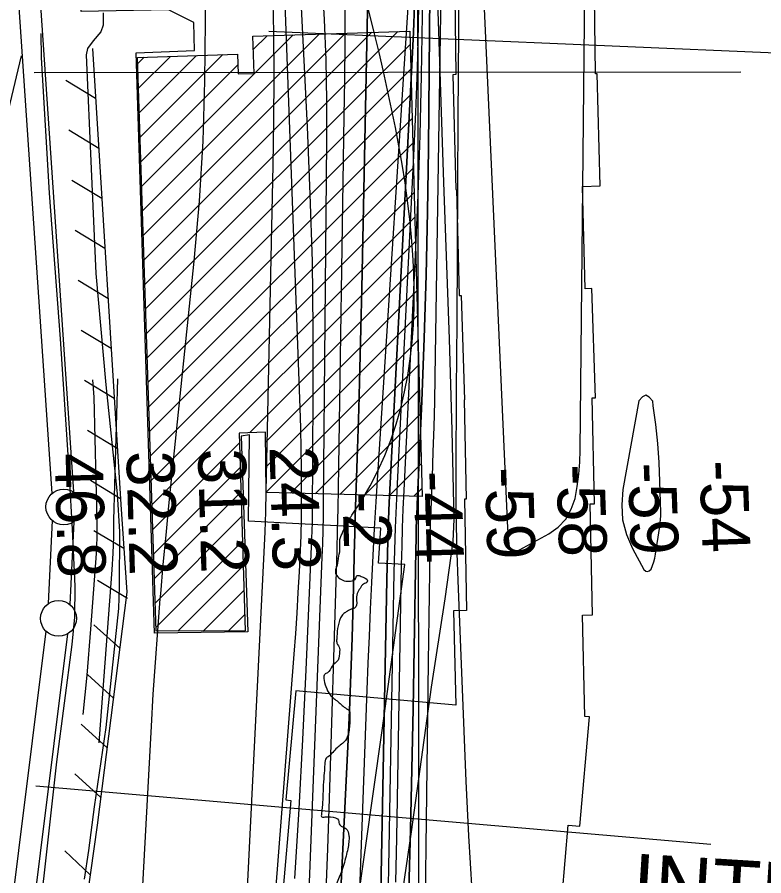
# Model space of a CAD drawing. Extents: x 3297716 to 3335574, y 688621 to 713991.
# Drawn here: x 3322290 to 3323333, y 705574 to 706773 of the extents above; entities that cross this region are included whole.
import ezdxf

# ---------------------------------------------------------------- set-up
doc = ezdxf.new("R2010")
doc.units = 0
for name, color, linetype in [('V-BLDG-OTLN', 7, 'Continuous'), ('V-BRDG-IDEN', 7, 'Continuous'), ('V-CHAN-DOCK', 7, 'Continuous'), ('V-FLOD-BASE', 7, 'Continuous'), ('V-GRID-MAJR', 7, 'Continuous'), ('V-LEVE-TOET', 7, 'Continuous'), ('V-RIVR-EDGE', 7, 'Continuous'), ('V-RIVR-RANG', 7, 'Continuous'), ('V-ROAD-CNTR', 7, 'Continuous'), ('V-RRAP-FSHR', 7, 'Continuous'), ('V-RRAP-RVMT', 7, 'Continuous'), ('V-SURV-LINE', 7, 'Continuous'), ('V-TOPO-DPTH', 7, 'Continuous'), ('V-TOPO-MAJR', 7, 'Continuous'), ('V-TOPO-MINR', 7, 'Continuous'), ('V-TOPO-WATR', 7, 'Continuous'), ('V-UTIL-LINE', 7, 'Continuous')]:
    doc.layers.add(name, color=color, linetype=linetype)

msp = doc.modelspace()

# ---------------------------------------------------------------- linework, layer by layer
at = {"layer": 'V-BLDG-OTLN'}
for p, q in [((3322464.1, 706536.9), (3322675.8, 706748.6)), ((3322465.2, 706502.7), (3322712.3, 706749.8)), ((3322466.3, 706468.4), (3322748.9, 706751)), ((3322467.5, 706434.2), (3322785.4, 706752.2)), ((3322468.6, 706399.9), (3322822, 706753.4)), ((3322620, 706728.2), (3322639.3, 706747.4)), ((3322469.7, 706365.7), (3322839.1, 706735.1)), ((3322458.5, 706708.1), (3322467.7, 706717.3)), ((3322459.6, 706673.9), (3322504.3, 706718.5)), ((3322460.8, 706639.6), (3322540.8, 706719.7)), ((3322461.9, 706605.4), (3322577.4, 706720.9)), ((3322463, 706571.1), (3322598.4, 706706.6)), ((3322470.8, 706331.5), (3322840, 706700.6)), ((3322471.9, 706297.2), (3322840.9, 706666.2)), ((3322473, 706263), (3322841.8, 706631.7)), ((3322474.2, 706228.7), (3322842.7, 706597.3)), ((3322475.3, 706194.5), (3322843.6, 706562.8)), ((3322476.4, 706160.3), (3322844.5, 706528.4)), ((3322477.5, 706126), (3322845.4, 706493.9)), ((3322478.6, 706091.8), (3322846.3, 706459.5)), ((3322614.7, 706192.6), (3322847.2, 706425)), ((3322637.1, 706179.6), (3322848.1, 706390.6)), ((3322637.6, 706144.7), (3322849, 706356.2)), ((3322638, 706109.8), (3322849.9, 706321.7)), ((3322672, 706108.4), (3322850.9, 706287.3)), ((3322706.4, 706107.5), (3322851.8, 706252.8)), ((3322740.9, 706106.6), (3322852.7, 706218.4)), ((3322775.4, 706105.7), (3322853.6, 706183.9)), ((3322479.7, 706057.6), (3322600.7, 706178.6)), ((3322809.8, 706104.8), (3322854.5, 706149.5)), ((3322480.8, 706023.3), (3322601.8, 706144.2)), ((3322844.3, 706103.9), (3322855.4, 706115)), ((3322482, 705989.1), (3322602.8, 706109.9)), ((3322483.1, 705954.8), (3322603.8, 706075.5)), ((3322484.2, 705920.6), (3322604.8, 706041.2)), ((3322514.5, 705915.5), (3322605.8, 706006.9)), ((3322550, 705915.7), (3322606.9, 705972.5)), ((3322585.5, 705915.9), (3322607.9, 705938.2))]:
    msp.add_line(p, q, dxfattribs=at)
msp.add_lwpolyline([(3322484.4, 705915.3), (3322458.2, 706717), (3322597.9, 706721.6), (3322598.8, 706694), (3322621.1, 706694.7), (3322619.4, 706746.8), (3322838.6, 706753.9), (3322855.7, 706103.6), (3322638, 706109.3), (3322637, 706193.3), (3322600.3, 706192.1), (3322608.5, 705916)], close=True, dxfattribs=at)
at = {"layer": 'V-CHAN-DOCK'}
for points in [[(3322841.8, 707149.3), (3322863.9, 707150), (3322865.2, 707017.2), (3322869.2, 706879.6), (3322874.6, 706880.3), (3322885.7, 706542.1), (3322893.5, 706323.9), (3322897.5, 706195.9), (3322900.1, 706071.8), (3322898.9, 706040.7), (3322887.7, 705960.6), (3322868.6, 705837.2), (3322840.4, 705635.1), (3322803, 705378.7)], [(3322541.2, 705347), (3322735.8, 705330.3), (3322764.7, 705527.7), (3322800.1, 705776.6), (3322831.5, 706008.5), (3322794.9, 706010.4), (3322798.1, 706059.2), (3322613.2, 706069.3), (3322614.6, 706189.6), (3322603, 706187.7), (3322612.4, 705914.8), (3322482.2, 705912.5), (3322456.4, 706723.5), (3322538.1, 706726.8), (3322537.2, 706765.6), (3322501.9, 706783.7), (3322379.9, 706781.1), (3322376.8, 706814.2)]]:
    msp.add_lwpolyline(points, dxfattribs=at)
at = {"layer": 'V-FLOD-BASE'}
msp.add_lwpolyline([(3322305.1, 705399.7), (3322327.8, 705569.4), (3322345.8, 705732.8), (3322367.1, 705896.9), (3322370.8, 705935.1), (3322371.2, 705978.5), (3322367.6, 706058.1), (3322362, 706154.8), (3322350.8, 706323.9), (3322335.6, 706527.3), (3322324.5, 706716.7), (3322323.8, 706750.5)], dxfattribs=at)
at = {"layer": 'V-GRID-MAJR'}
msp.add_spline([(3322864.8, 694020.8), (3322861.3, 697048.6), (3322854.2, 703110.1), (3322847.2, 709171.7), (3322843.6, 712205.6)], degree=3, dxfattribs=at)
at = {"layer": 'V-LEVE-TOET'}
msp.add_lwpolyline([(3322410.4, 706779.5), (3322410.3, 706762.1), (3322407.1, 706752.6), (3322396.4, 706740.3), (3322388.8, 706729.7), (3322386.7, 706720.8), (3322393.5, 706561.5), (3322400.3, 706415.2), (3322414.1, 706259.8), (3322430.2, 706107.6), (3322433.2, 706054.1), (3322432.8, 705977), (3322431.7, 705947.4), (3322414, 705781), (3322397.9, 705669.9), (3322389.9, 705609.3), (3322383.9, 705569.2)], dxfattribs=at)
at = {"layer": 'V-RIVR-EDGE'}
for points in [[(3322738.5, 706017), (3322741, 706029.4), (3322741, 706043.5), (3322745.2, 706054.3), (3322749.4, 706064.2), (3322757.7, 706077.4), (3322762.9, 706855.8)], [(3322738.5, 706017), (3322736.4, 706005), (3322734.7, 706000), (3322735.5, 705995), (3322741.3, 705988.8), (3322749.2, 705985.5), (3322752.9, 705985.4), (3322762.4, 705988.3), (3322765.3, 705993.3), (3322767.8, 705993.3), (3322770.7, 705992), (3322779.4, 705985.8), (3322778.6, 705983.3), (3322775.3, 705982.1), (3322770.3, 705977.1), (3322766.1, 705970.1), (3322764, 705961.4), (3322763.2, 705949.4), (3322761.5, 705947.7), (3322756.5, 705946.1), (3322749.9, 705942.3), (3322745.7, 705939.5), (3322742, 705934.1), (3322737.8, 705919.2), (3322736.5, 705904.2), (3322736.9, 705898.9), (3322740.6, 705891.4), (3322740.6, 705887.2), (3322738.5, 705875.2), (3322730.2, 705866.5), (3322723.6, 705857.4), (3322719.8, 705855), (3322718.6, 705849.6), (3322721.4, 705838), (3322727.2, 705826.8), (3322738.4, 705816.8), (3322750.4, 705807.2), (3322754.5, 705803.9), (3322754.9, 705801.4), (3322754.9, 705791), (3322752.8, 705772.4), (3322748.6, 705762.9), (3322737, 705752.5), (3322724.5, 705740.1), (3322722.4, 705738.5), (3322719.9, 705729.4), (3322719.1, 705717.8), (3322717.8, 705700.4), (3322716.9, 705677.2), (3322715.2, 705660.2), (3322715.6, 705656), (3322720.6, 705656), (3322728, 705656), (3322739.2, 705651.4), (3322739.6, 705648.1), (3322740.9, 705644.8), (3322749.1, 705639.8), (3322753.7, 705629.8), (3322753.7, 705623.2), (3322750.3, 705604.1), (3322743.6, 705580.9), (3322736.1, 705562.7), (3322727.8, 705546.6), (3322720.6, 705517.6), (3322721.4, 705493.1), (3322723, 705451.2), (3322717, 705370.9), (3322714.4, 705349.7), (3322684.8, 705087.8), (3322652.5, 704769.6), (3322623.5, 704407.9)]]:
    msp.add_spline(points, degree=3, dxfattribs=at)
at = {"layer": 'V-RIVR-RANG'}
for p, q in [((3322313.9, 706696), (3323300.9, 706697.1)), ((3322316.5, 705699.5), (3323258.9, 705618.1))]:
    msp.add_line(p, q, dxfattribs=at)
at = {"layer": 'V-ROAD-CNTR'}
msp.add_lwpolyline([(3322295.8, 706719.1), (3322245.9, 706509.7), (3322229.1, 706419.7), (3322193.3, 706341.6)], dxfattribs=at)
at = {"layer": 'V-RRAP-FSHR'}
for p, q in [((3322399.9, 706659.6), (3322358.3, 706685)), ((3322404.2, 706589.7), (3322362.6, 706615.2)), ((3322408.6, 706519.8), (3322366.9, 706545.3)), ((3322412.9, 706450), (3322371.2, 706475.4)), ((3322417.2, 706380.1), (3322375.6, 706405.6)), ((3322421.5, 706310.2), (3322379.9, 706335.7)), ((3322425.8, 706240.4), (3322384.2, 706265.8)), ((3322430.2, 706170.5), (3322388.5, 706196)), ((3322434.5, 706100.6), (3322392.8, 706126.1)), ((3322439.4, 706030.8), (3322397.5, 706055.9)), ((3322444.3, 705961), (3322402.4, 705986.1)), ((3322433.7, 705891.6), (3322397.5, 705924.4)), ((3322424.9, 705822.1), (3322388.7, 705855)), ((3322416, 705752.7), (3322379.9, 705785.5)), ((3322407.2, 705683.3), (3322371.1, 705716.1)), ((3322392.5, 705575.3), (3322356.8, 705608.6))]:
    msp.add_line(p, q, dxfattribs=at)
for points in [[(3322395.6, 706729.4), (3322435, 706092.6), (3322443.7, 705970), (3322402.3, 705644.6)], [(3322402.3, 705644.6), (3322343, 705224.5), (3322263.5, 704564.4)]]:
    msp.add_lwpolyline(points, dxfattribs=at)
at = {"layer": 'V-RRAP-RVMT'}
for p, q in [((3322899.2, 706988.7), (3322903.1, 706693.1)), ((3323097.9, 706694.1), (3323094, 706991.7)), ((3322903.1, 706693.1), (3322898.7, 706692.8)), ((3322898.7, 706692.8), (3322902.8, 706532.5)), ((3323100.2, 706694.2), (3323097.9, 706694.1)), ((3323104.2, 706537.5), (3323100.2, 706694.2)), ((3322902.8, 706532.5), (3322903.8, 706532.5)), ((3322903.8, 706532.5), (3322907.4, 706384.5)), ((3323079.9, 706536.9), (3323104.2, 706537.5)), ((3323083.3, 706393.8), (3323079.9, 706536.9)), ((3323092.8, 706394.1), (3323083.3, 706393.8)), ((3323097.8, 706241.6), (3323092.8, 706394.1)), ((3322907.4, 706384.5), (3322910.2, 706384.6)), ((3322910.2, 706384.6), (3322915, 706238.6)), ((3322915, 706238.6), (3322914.3, 706238.6)), ((3322914.3, 706238.6), (3322917.4, 706100.1)), ((3323093.2, 706241.3), (3323097.8, 706241.6)), ((3323096.4, 706093.4), (3323093.2, 706241.3)), ((3322917.4, 706100.1), (3322915.1, 706100)), ((3322915.1, 706100), (3322917.9, 705944.3)), ((3323090.6, 706093.2), (3323096.4, 706093.4)), ((3323093.5, 705938.3), (3323090.6, 706093.2)), ((3322917.9, 705944.3), (3322899.6, 705943.9)), ((3322899.6, 705943.9), (3322902.8, 705812.3)), ((3323079.7, 705937.9), (3323093.5, 705938.3)), ((3323083.2, 705796.4), (3323079.7, 705937.9)), ((3322679.4, 705832.3), (3322665.6, 705679.9)), ((3322902.8, 705812.3), (3322679.4, 705832.3)), ((3323076, 705642.9), (3323089.7, 705795.7)), ((3323089.7, 705795.7), (3323083.2, 705796.4)), ((3322672.6, 705679.1), (3322660.6, 705541.8)), ((3322665.6, 705679.9), (3322672.6, 705679.1)), ((3323040.2, 705411.6), (3323059.7, 705644.3)), ((3323059.7, 705644.3), (3323076, 705642.9))]:
    msp.add_line(p, q, dxfattribs=at)
at = {"layer": 'V-SURV-LINE'}
for points in [[(3322339.3, 706108), (3322141.8, 709010.8)], [(3322171.7, 709012.8), (3322369.2, 706110.1)], [(3322334.1, 705954.1), (3322339.7, 706069.9)], [(3322369.7, 706068.4), (3322364, 705952.7)], [(3322159.8, 704544.1), (3322330.7, 705915.4)], [(3322360.5, 705911.7), (3322189.5, 704540.4)]]:
    msp.add_lwpolyline(points, dxfattribs=at)
for centre in [(3322355.6, 706089.1), (3322348.1, 705933.4)]:
    msp.add_circle(centre, 25, dxfattribs=at)
at = {"layer": 'V-TOPO-DPTH'}
for points in [[(3322792.8, 705284.2), (3322806.4, 705987.8), (3322807.3, 706023.6), (3322808.4, 706059.5), (3322809.8, 706095.3), (3322811.5, 706131.1), (3322841.8, 706714.4), (3322843.6, 706752.4), (3322845, 706790.5), (3322846, 706828.6), (3322846.7, 706866.6), (3322847.5, 706933.9), (3322847.5, 706938.4), (3322847.5, 706942.8), (3322847.3, 706947.2), (3322847, 706951.6), (3322840.7, 707046.5), (3322678.8, 707793.6)], [(3322678.8, 707793.6), (3322840.7, 707046.5), (3322847, 706951.6), (3322847.3, 706947.2), (3322847.5, 706942.8), (3322847.5, 706938.4), (3322847.5, 706933.9), (3322846.7, 706866.6), (3322846, 706828.6), (3322845, 706790.5), (3322843.6, 706752.4), (3322841.8, 706714.4), (3322811.5, 706131.1), (3322809.8, 706095.3), (3322808.4, 706059.5), (3322807.3, 706023.6), (3322806.4, 705987.8), (3322792.8, 705284.2)], [(3322725.8, 707721), (3322842.6, 707169), (3322856.4, 706961.9), (3322856.9, 706952.5), (3322857.3, 706943), (3322857.5, 706933.6), (3322857.5, 706924.1), (3322855.9, 706775.7), (3322854.6, 706692), (3322852.6, 706608.3), (3322849.7, 706524.7), (3322846.1, 706441.1), (3322830.1, 706111.9), (3322829, 706086), (3322828, 706060.1), (3322827.3, 706034.2), (3322826.7, 706008.3), (3322819.9, 705626.6), (3322818.7, 705564.8)], [(3322725.8, 707721), (3322842.6, 707169), (3322856.4, 706961.9), (3322856.9, 706952.5), (3322857.3, 706943), (3322857.5, 706933.6), (3322857.5, 706924.1), (3322855.9, 706775.7), (3322854.6, 706692), (3322852.6, 706608.3), (3322849.7, 706524.7), (3322846.1, 706441.1), (3322830.1, 706111.9), (3322829, 706086), (3322828, 706060.1), (3322827.3, 706034.2), (3322826.7, 706008.3), (3322819.9, 705626.6), (3322818.7, 705564.8)], [(3322837.4, 705553.8), (3322839.6, 705638.3), (3322841.5, 705722.8), (3322843.2, 705807.2), (3322844.7, 705891.7), (3322846.9, 706028.8), (3322847.3, 706044.8), (3322847.7, 706060.7), (3322848.2, 706076.7), (3322848.9, 706092.7), (3322855.3, 706236.8), (3322858.8, 706324.9), (3322861.6, 706413), (3322863.5, 706501.1), (3322864.7, 706589.2), (3322867.4, 706914.3), (3322867.4, 706928.8), (3322867.2, 706943.3), (3322866.8, 706957.7), (3322866.1, 706972.2), (3322825.6, 707726.7)], [(3322825.6, 707726.7), (3322866.1, 706972.2), (3322866.8, 706957.7), (3322867.2, 706943.3), (3322867.4, 706928.8), (3322867.4, 706914.3), (3322864.7, 706589.2), (3322863.5, 706501.1), (3322861.6, 706413), (3322858.8, 706324.9), (3322855.3, 706236.8), (3322848.9, 706092.7), (3322848.2, 706076.7), (3322847.7, 706060.7), (3322847.3, 706044.8), (3322846.9, 706028.8), (3322844.7, 705891.7), (3322843.2, 705807.2), (3322841.5, 705722.8), (3322839.6, 705638.3), (3322837.4, 705553.8)], [(3322616.7, 707524.4), (3322631.6, 707419.5), (3322647.5, 707314.7), (3322664, 707210.1), (3322697, 707008.1), (3322702.1, 706973.8), (3322706.6, 706939.4), (3322710.1, 706904.9), (3322712.9, 706870.3), (3322715.9, 706826.4), (3322719.1, 706769.8), (3322721.4, 706713.2), (3322722.4, 706656.5), (3322722.5, 706599.8), (3322717.8, 706094.6), (3322717.6, 706075.6), (3322717.2, 706056.6), (3322716.6, 706037.6), (3322716, 706018.7), (3322691.1, 705385.1)], [(3322729.6, 705296.1), (3322751.9, 705754.3), (3322754.2, 705804.9), (3322756.3, 705855.5), (3322758, 705906.1), (3322759.4, 705956.8), (3322761.5, 706040.5), (3322761.7, 706049.3), (3322762, 706058), (3322762.2, 706066.8), (3322762.5, 706075.6), (3322765.6, 706170.1), (3322767.3, 706226.2), (3322768.8, 706282.2), (3322770.2, 706338.3), (3322771.5, 706394.3), (3322781.9, 706897.3)], [(3322729.6, 705296.1), (3322751.9, 705754.3), (3322754.2, 705804.9), (3322756.3, 705855.5), (3322758, 705906.1), (3322759.4, 705956.8), (3322761.5, 706040.5), (3322761.7, 706049.3), (3322762, 706058), (3322762.2, 706066.8), (3322762.5, 706075.6), (3322765.6, 706170.1), (3322767.3, 706226.2), (3322768.8, 706282.2), (3322770.2, 706338.3), (3322771.5, 706394.3), (3322781.9, 706897.3)], [(3322857.7, 705319.8), (3322864.7, 705872.3), (3322865.1, 705903.8), (3322865.5, 705935.4), (3322865.9, 705966.9), (3322866.4, 705998.4), (3322867.1, 706049.3), (3322867.2, 706055.3), (3322867.4, 706061.4), (3322867.6, 706067.4), (3322867.8, 706073.5), (3322870.2, 706131.2), (3322871.4, 706166.1), (3322872.6, 706201), (3322873.4, 706236), (3322874.1, 706270.9), (3322883.9, 706897.8)], [(3322857.7, 705319.8), (3322864.7, 705872.3), (3322865.1, 705903.8), (3322865.5, 705935.4), (3322865.9, 705966.9), (3322866.4, 705998.4), (3322867.1, 706049.3), (3322867.2, 706055.3), (3322867.4, 706061.4), (3322867.6, 706067.4), (3322867.8, 706073.5), (3322870.2, 706131.2), (3322871.4, 706166.1), (3322872.6, 706201), (3322873.4, 706236), (3322874.1, 706270.9), (3322883.9, 706897.8)]]:
    msp.add_lwpolyline(points, dxfattribs=at)
at = {"layer": 'V-TOPO-MAJR'}
for points in [[(3322925.9, 705553.4), (3322921.1, 705629.6), (3322917.3, 705705.9), (3322906.1, 705986.2), (3322904.8, 706024.4), (3322903.9, 706062.5), (3322903.5, 706100.7), (3322903.5, 706138.9), (3322904, 706252.7), (3322904.6, 706347.8), (3322905.1, 706442.9), (3322905.7, 706538), (3322906.3, 706633), (3322908, 706874.4), (3322908.3, 706909.3), (3322908.4, 706944.2), (3322908.6, 706979.1), (3322908.7, 707014), (3322908.8, 707059.6), (3322909.1, 707117.3), (3322909.7, 707175), (3322910.7, 707232.6), (3322912, 707290.3), (3322947.2, 707843.6)], [(3322646.9, 706814.3), (3322648.1, 706752.4), (3322648.7, 706690.5), (3322648.4, 706628.6), (3322647.5, 706566.7), (3322637.6, 706110.8), (3322636.9, 706082.4), (3322636, 706054.1), (3322634.8, 706025.7), (3322633.5, 705997.3), (3322604.5, 705415.7)]]:
    msp.add_lwpolyline(points, dxfattribs=at)
at = {"layer": 'V-TOPO-MINR'}
for points in [[(3322693.1, 707811.1), (3322841.7, 707107.1), (3322851.7, 706956.8), (3322852.1, 706949.8), (3322852.4, 706942.9), (3322852.5, 706936), (3322852.5, 706929), (3322851.3, 706821.9), (3322850.2, 706761.4), (3322848.7, 706700.9), (3322846.5, 706640.4), (3322843.8, 706580), (3322820.8, 706121.5), (3322819.4, 706090.6), (3322818.2, 706059.8), (3322817.3, 706028.9), (3322816.5, 705998.1), (3322806.5, 705457)], [(3322678.8, 707793.6), (3322840.7, 707046.5), (3322847, 706951.6), (3322847.3, 706947.2), (3322847.5, 706942.8), (3322847.5, 706938.4), (3322847.5, 706933.9), (3322846.7, 706866.6), (3322846, 706828.6), (3322845, 706790.5), (3322843.6, 706752.4), (3322841.8, 706714.4), (3322811.5, 706131.1), (3322809.8, 706095.3), (3322808.4, 706059.5), (3322807.3, 706023.6), (3322806.4, 705987.8), (3322792.8, 705284.2)], [(3322725.8, 707721), (3322842.6, 707169), (3322856.4, 706961.9), (3322856.9, 706952.5), (3322857.3, 706943), (3322857.5, 706933.6), (3322857.5, 706924.1), (3322855.9, 706775.7), (3322854.6, 706692), (3322852.6, 706608.3), (3322849.7, 706524.7), (3322846.1, 706441.1), (3322830.1, 706111.9), (3322829, 706086), (3322828, 706060.1), (3322827.3, 706034.2), (3322826.7, 706008.3), (3322819.9, 705626.6), (3322818.7, 705564.8)], [(3322825.6, 707726.7), (3322866.1, 706972.2), (3322866.8, 706957.7), (3322867.2, 706943.3), (3322867.4, 706928.8), (3322867.4, 706914.3), (3322864.7, 706589.2), (3322863.5, 706501.1), (3322861.6, 706413), (3322858.8, 706324.9), (3322855.3, 706236.8), (3322848.9, 706092.7), (3322848.2, 706076.7), (3322847.7, 706060.7), (3322847.3, 706044.8), (3322846.9, 706028.8), (3322844.7, 705891.7), (3322843.2, 705807.2), (3322841.5, 705722.8), (3322839.6, 705638.3), (3322837.4, 705553.8)], [(3322616.7, 707524.4), (3322631.6, 707419.5), (3322647.5, 707314.7), (3322664, 707210.1), (3322697, 707008.1), (3322702.1, 706973.8), (3322706.6, 706939.4), (3322710.1, 706904.9), (3322712.9, 706870.3), (3322715.9, 706826.4), (3322719.1, 706769.8), (3322721.4, 706713.2), (3322722.4, 706656.5), (3322722.5, 706599.8), (3322717.8, 706094.6), (3322717.6, 706075.6), (3322717.2, 706056.6), (3322716.6, 706037.6), (3322716, 706018.7), (3322691.1, 705385.1)], [(3322551.4, 706923.5), (3322552.8, 706767.8), (3322552.1, 706683.8), (3322549.6, 706599.9), (3322544.3, 706516.2), (3322537, 706432.5), (3322505.9, 706131.4), (3322501.7, 706090.5), (3322497.8, 706049.6), (3322494, 706008.6), (3322490.4, 705967.7), (3322489.8, 705960.8), (3322486.2, 705916.3), (3322482.9, 705871.9), (3322480, 705827.4), (3322477.4, 705782.9), (3322451.9, 705311.8)], [(3322659.4, 706918.5), (3322685.1, 706227.7), (3322686, 706199.1), (3322686.6, 706170.4), (3322686.9, 706141.7), (3322686.9, 706113), (3322686.7, 706062.7), (3322686.6, 706059.2), (3322686.6, 706055.6), (3322686.4, 706052.1), (3322686.3, 706048.5), (3322683.9, 705998.2), (3322682.4, 705969.5), (3322680.7, 705940.8), (3322678.8, 705912.2), (3322676.7, 705883.5), (3322633.3, 705325.1)], [(3322937.4, 706899.8), (3322974.5, 706069.5), (3322974.6, 706067.1), (3322974.8, 706062.4), (3322975, 706060.1), (3322975.9, 706045.3), (3322976.2, 706041.5), (3322976.7, 706037.7), (3322977.4, 706034), (3322978.2, 706030.3), (3322979.6, 706027.8), (3322981.5, 706026.3), (3322983.9, 706025.9), (3322986.6, 706026.5), (3323032.6, 706051.3), (3323045.7, 706060.9), (3323056.6, 706072.1), (3323064.1, 706085.8), (3323069.5, 706101), (3323072.4, 706117.8), (3323074.6, 706134.7), (3323075.9, 706151.6), (3323076.6, 706168.6), (3323083.7, 706904)], [(3322681.4, 706898.4), (3322695.3, 706619.9), (3322699.2, 706526), (3322702.1, 706432.1), (3322703.3, 706338.1), (3322703.4, 706244.1), (3322702.2, 706078.7), (3322702.1, 706067.4), (3322701.8, 706056.1), (3322701.5, 706044.9), (3322701.1, 706033.6), (3322693.5, 705861.7), (3322688.8, 705764.4), (3322683.7, 705667.2), (3322677.7, 705570.1)], [(3322857.7, 705319.8), (3322864.7, 705872.3), (3322865.1, 705903.8), (3322865.5, 705935.4), (3322865.9, 705966.9), (3322866.4, 705998.4), (3322867.1, 706049.3), (3322867.2, 706055.3), (3322867.4, 706061.4), (3322867.6, 706067.4), (3322867.8, 706073.5), (3322870.2, 706131.2), (3322871.4, 706166.1), (3322872.6, 706201), (3322873.4, 706236), (3322874.1, 706270.9), (3322883.9, 706897.8)], [(3322839.6, 706844.9), (3322793.4, 706134), (3322791, 706096.4), (3322788.8, 706058.9), (3322786.9, 706021.3), (3322785, 705983.7), (3322783.3, 705946.1), (3322781.7, 705908.6), (3322780.2, 705871), (3322778.8, 705833.4), (3322760.2, 705324.8)], [(3322747.9, 706787.8), (3322747.7, 706736.9), (3322747.2, 706686), (3322746.6, 706635), (3322738.5, 706115.3), (3322738, 706086.3), (3322737.4, 706057.3), (3322736.6, 706028.2), (3322735.8, 705999.2), (3322726.2, 705681.8), (3322723.8, 705611.5), (3322721.1, 705541.1)], [(3322395.6, 706266.8), (3322397.3, 706242.3), (3322401.7, 706069.2), (3322401.8, 706057.9), (3322401.7, 706046.6), (3322401.3, 706035.3), (3322400.6, 706024.1), (3322392.8, 705918.1), (3322387.5, 705853.9), (3322382.3, 705798.9)], [(3322430.5, 706267.9), (3322424.9, 706070.4), (3322424.7, 706047.4), (3322423.8, 706024.3), (3322422.4, 706001.3), (3322406.5, 705784.8), (3322404.5, 705759.6)], [(3323184.8, 706177.6), (3323182.1, 706204), (3323178.6, 706230.3), (3323177.7, 706236.8), (3323172.9, 706242.6), (3323168.1, 706245.1), (3323163.3, 706242.7), (3323158.4, 706237.1), (3323136.1, 706113.3), (3323134.5, 706091.9), (3323135.7, 706070.9), (3323141.2, 706050.6), (3323149.5, 706030.8), (3323165.4, 706001.6), (3323168, 705999.5), (3323170.5, 705998.7), (3323173, 705999.7), (3323175.4, 706002), (3323177.5, 706007.1), (3323179.3, 706012.3), (3323180.7, 706017.6), (3323181.7, 706023.1), (3323187.6, 706061.9), (3323188.2, 706066.7), (3323188.7, 706071.6), (3323188.9, 706076.5), (3323188.9, 706081.5), (3323187.8, 706124.7), (3323186.6, 706151.2), (3323184.8, 706177.6)]]:
    msp.add_lwpolyline(points, dxfattribs=at)
at = {"layer": 'V-TOPO-WATR'}
msp.add_lwpolyline([(3322781.9, 706897.3), (3322771.5, 706394.3), (3322770.2, 706338.3), (3322768.8, 706282.2), (3322767.3, 706226.2), (3322765.6, 706170.1), (3322762.5, 706075.6), (3322762.2, 706066.8), (3322762, 706058), (3322761.7, 706049.3), (3322761.5, 706040.5), (3322759.4, 705956.8), (3322758, 705906.1), (3322756.3, 705855.5), (3322754.2, 705804.9), (3322751.9, 705754.3), (3322729.6, 705296.1)], dxfattribs=at)
at = {"layer": 'V-UTIL-LINE'}
msp.add_line((3325734.4, 706621.1), (3322641.8, 706753.3), dxfattribs=at)

# ---------------------------------------------------------------- texts
at = {"layer": 'V-BRDG-IDEN'}
msp.add_text('INTERSTATE ROUTE 10 BRIDGE', height=83, rotation=356.4796, dxfattribs=at).set_placement((3323147, 705522.1))
at = {"layer": 'V-RIVR-RANG'}
for s, rotation, p in [('46.8', 271.6783, (3322342.7, 706163.5)), ('32.2', 271.6783, (3322442.7, 706166.7)), ('31.2', 271.6783, (3322542.6, 706169.9)), ('24.3', 271.6783, (3322642.6, 706173.1)), ('-59', 271.9628, (3323143, 706150.3)), ('-54', 271.9628, (3323243, 706153.5)), ('-44', 271.6783, (3322843.7, 706138.8)), ('-59', 271.6783, (3322943.5, 706144.1)), ('-58', 271.9628, (3323043.1, 706147.9)), ('-2', 271.6783, (3322744.5, 706109.5))]:
    msp.add_text(s, height=67, rotation=rotation, dxfattribs=at).set_placement(p)

doc.saveas('drawing.dxf')
